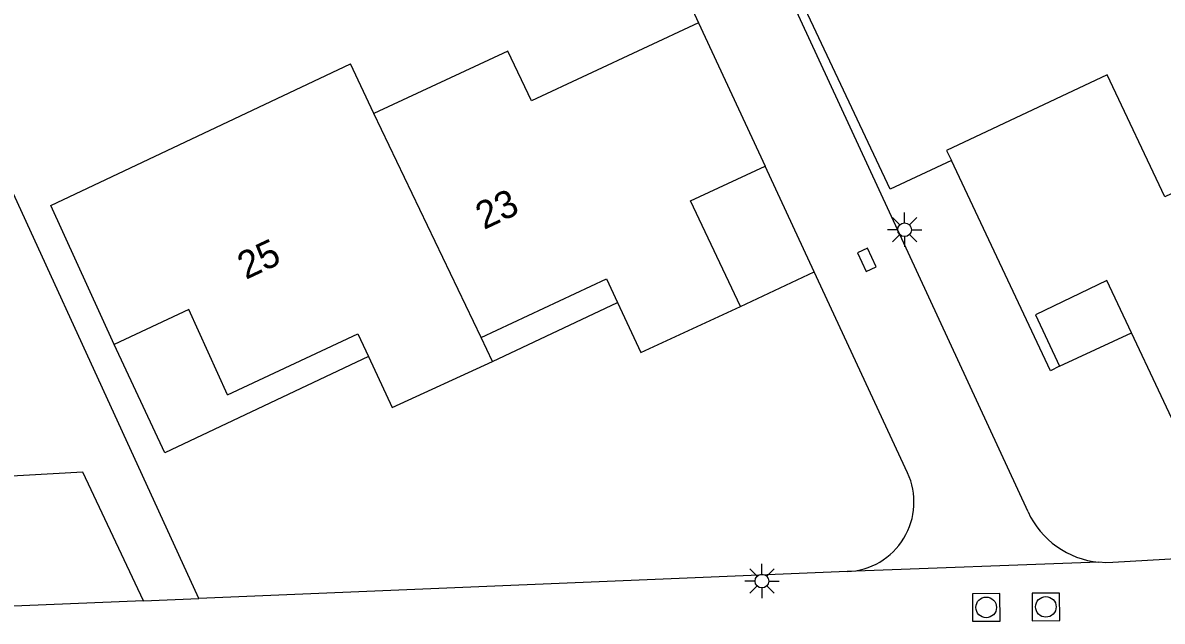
# Model space of a CAD drawing. Extents: x 128999 to 131010, y 395498 to 399007.
# Drawn here: x 130833.26 to 130874.7, y 395525.96 to 395547.75 of the extents above; entities that cross this region are included whole.
import ezdxf

# ---------------------------------------------------------------- set-up
doc = ezdxf.new("R2010")
doc.units = 0
for name, color, linetype in [('gg-afsc-erfafscheiding', 7, 'Continuous'), ('gg-afsc-muur', 7, 'Continuous'), ('gg-anno-huisnummerreeks BGT', 7, 'Continuous'), ('gg-bbg-gedigitaliseerde bebouwing', 7, 'Continuous'), ('gg-bbg-hoofdgebouw', 7, 'Continuous'), ('gg-bbg-luifel en loopbrug', 7, 'Continuous'), ('gg-bbg-tussenscheiding', 7, 'Continuous'), ('gg-knt-verharding', 7, 'Continuous'), ('gg-knt-verharding nz', 7, 'Continuous'), ('gt-grn-weggrens', 7, 'Continuous'), ('gt-symb-kolk', 7, 'Continuous'), ('gt-symb-lichtmast', 7, 'Continuous'), ('gt-symb-rioolschacht', 7, 'Continuous')]:
    doc.layers.add(name, color=color, linetype=linetype)

# ---------------------------------------------------------------- blocks, each defined once
blk = doc.blocks.new('gt0-LMAST')
at = {"layer": 'gt-symb-lichtmast'}
for p, q in [((-0.182, 0.173), (-0.447, 0.438)), ((-0.005, 0.246), (-0.005, 0.621)), ((0.172, 0.173), (0.437, 0.438)), ((-0.255, -0.004), (-0.63, -0.004)), ((-0.182, -0.181), (-0.447, -0.446)), ((-0.005, -0.254), (-0.005, -0.629)), ((0.437, -0.446), (0.172, -0.181)), ((0.245, -0.004), (0.62, -0.004))]:
    blk.add_line(p, q, dxfattribs=at)
blk.add_circle((-0.005, -0.004), 0.25, dxfattribs=at)
blk = doc.blocks.new('gt0-KOLK')
at = {"layer": 'gt-symb-kolk'}
blk.add_lwpolyline([(0, 0), (0.375, 0), (0.375, 0.4), (-0.375, 0.4), (-0.375, 0), (0, 0)], dxfattribs=at)
blk = doc.blocks.new('gt0-RS')
at = {"layer": 'gt-symb-rioolschacht'}
blk.add_lwpolyline([(-0.5, -0.5), (0.5, -0.5), (0.5, 0.5), (-0.5, 0.5)], close=True, dxfattribs=at)
blk.add_circle((0, 0), 0.375, dxfattribs=at)

msp = doc.modelspace()

# ---------------------------------------------------------------- linework, layer by layer
at = {"layer": 'gg-afsc-erfafscheiding'}
msp.add_lwpolyline([(130839.662, 395526.786), (130829.862, 395548.174), (130825.076, 395558.725), (130820.69, 395568.516)], dxfattribs=at)
at = {"layer": 'gg-afsc-muur'}
msp.add_lwpolyline([(130867.033, 395542.739), (130864.807, 395541.691), (130860.91, 395549.967), (130860.776, 395550.692)], dxfattribs=at)
at = {"layer": 'gg-bbg-gedigitaliseerde bebouwing'}
for p, q in [((130834.28, 395541.1), (130845.178, 395546.256)), ((130836.581, 395536.035), (130834.28, 395541.1))]:
    msp.add_line(p, q, dxfattribs=at)
at = {"layer": 'gg-bbg-hoofdgebouw'}
for p, q in [((130857.83, 395547.741), (130860.259, 395542.527)), ((130846.022, 395544.447), (130845.178, 395546.256)), ((130850.342, 395535.421), (130849.934, 395536.286))]:
    msp.add_line(p, q, dxfattribs=at)
for points in [[(130857.83, 395547.741), (130851.755, 395544.908), (130850.9, 395546.718), (130846.022, 395544.447)], [(130878.426, 395543.125), (130874.798, 395541.409), (130872.697, 395545.852), (130866.861, 395543.104), (130867.033, 395542.739)], [(130870.966, 395535.244), (130870.641, 395535.08), (130867.033, 395542.739)], [(130859.358, 395537.418), (130857.545, 395541.267), (130860.259, 395542.527)], [(130849.934, 395536.286), (130854.487, 395538.432), (130854.889, 395537.566)], [(130873.586, 395536.463), (130872.691, 395538.366), (130870.097, 395537.112), (130870.966, 395535.244)], [(130840.698, 395534.205), (130839.294, 395537.306), (130836.581, 395536.035)], [(130854.889, 395537.566), (130855.732, 395535.748), (130859.358, 395537.418)], [(130881.96, 395535.292), (130875.553, 395532.283), (130873.586, 395536.463)], [(130840.698, 395534.205), (130845.441, 395536.428), (130845.832, 395535.593)], [(130845.832, 395535.593), (130846.696, 395533.746), (130850.342, 395535.421)]]:
    msp.add_lwpolyline(points, dxfattribs=at)
at = {"layer": 'gg-bbg-luifel en loopbrug'}
for p, q in [((130862.043, 395538.684), (130860.259, 395542.527)), ((130859.358, 395537.418), (130862.043, 395538.684)), ((130850.342, 395535.421), (130854.889, 395537.566)), ((130870.966, 395535.244), (130873.586, 395536.463))]:
    msp.add_line(p, q, dxfattribs=at)
msp.add_lwpolyline([(130845.832, 395535.593), (130838.42, 395532.092), (130836.581, 395536.035)], dxfattribs=at)
at = {"layer": 'gg-bbg-tussenscheiding'}
msp.add_line((130849.934, 395536.286), (130846.022, 395544.447), dxfattribs=at)
at = {"layer": 'gg-knt-verharding'}
for p, q in [((130869.823, 395529.943), (130861.008, 395549.02)), ((130865.439, 395531.367), (130862.043, 395538.684)), ((130863.246, 395527.765), (130839.662, 395526.786)), ((130837.646, 395526.703), (130839.662, 395526.786))]:
    msp.add_line(p, q, dxfattribs=at)
for points in [[(130855.573, 395560.839), (130852.336, 395559.687), (130857.83, 395547.741)], [(130837.646, 395526.703), (130835.437, 395531.383), (130829.818, 395531.068)], [(130879.008, 395528.449), (130872.908, 395528.095), (130872.656, 395528.09), (130872.401, 395528.106)]]:
    msp.add_lwpolyline(points, dxfattribs=at)
for centre, radius, start, end in [((130863.137, 395530.3), 2.537, 272.4673, 24.8642), ((130872.724, 395531.286), 3.197, 204.8477, 264.2074)]:
    msp.add_arc(centre, radius, start, end, dxfattribs=at)
at = {"layer": 'gg-knt-verharding nz'}
msp.add_line((130837.646, 395526.703), (130831.996, 395526.468), dxfattribs=at)
at = {"layer": 'gt-grn-weggrens'}
msp.add_line((130872.401, 395528.106), (130863.246, 395527.765), dxfattribs=at)

# ---------------------------------------------------------------- block references
at = {"layer": 'gt-symb-kolk', "rotation": -65.22886109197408}
msp.add_blockref('gt0-KOLK', (130863.781, 395539.032), dxfattribs=at)
at = {"layer": 'gt-symb-lichtmast'}
for p in [(130865.336, 395540.217), (130860.146, 395527.425)]:
    msp.add_blockref('gt0-LMAST', p, dxfattribs=at)
at = {"layer": 'gt-symb-rioolschacht'}
for p, rotation in [((130868.301, 395526.464), -179.5416435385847), ((130870.471, 395526.482), 0.4583564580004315)]:
    msp.add_blockref('gt0-RS', p, dxfattribs=dict(at, rotation=rotation))

# ---------------------------------------------------------------- texts
at = {"layer": 'gg-anno-huisnummerreeks BGT'}
for s, rotation, p in [('23', 25.2, (130850.032, 395540.202)), ('25', 25.1, (130841.37, 395538.385))]:
    msp.add_text(s, height=1, rotation=rotation, dxfattribs=at).set_placement(p)

doc.saveas('drawing.dxf')
